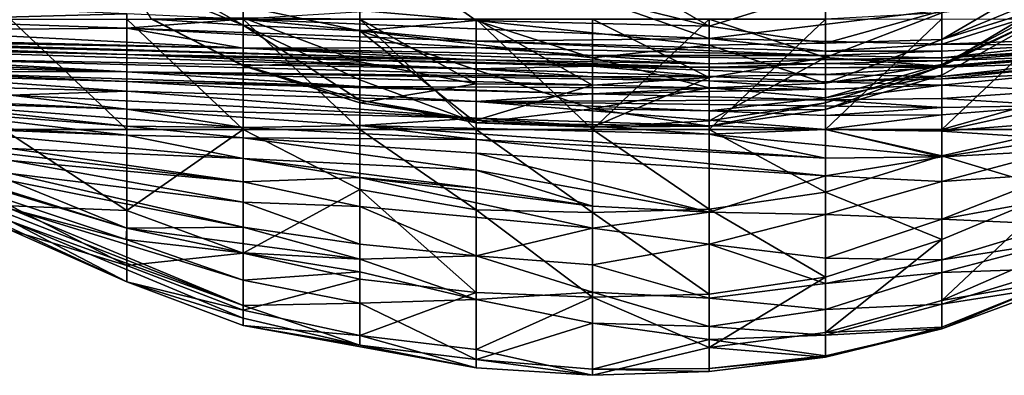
# Model space of a CAD drawing. Extents: x -161 to 11, y -10 to 160.
# Tile 370 of 499: x 0.9359 to 0.973, y -0.3575 to -0.3441. Entities that reach past the tile are written whole.
import ezdxf

# ---------------------------------------------------------------- set-up
doc = ezdxf.new("R2010")
doc.units = 0
doc.header["$MEASUREMENT"] = 0
doc.layers.get('0').update_dxf_attribs({"linetype": 'CONTINUOUS'})

msp = doc.modelspace()

# ---------------------------------------------------------------- linework, layer by layer
for points in [[(0.948733, -0.341067, 0.052735), (0.957512, -0.341816, 0.052735), (0.961902, -0.344362, 0.041464)], [(0.961902, -0.344362, 0.041464), (0.953122, -0.344145, 0.037707), (0.948733, -0.341067, 0.052735)], [(0.948733, -0.343775, 0.037707), (0.948733, -0.341067, 0.052735), (0.953122, -0.344145, 0.037707)], [(0.966291, -0.343004, 0.048978), (0.961902, -0.344362, 0.041464), (0.957512, -0.341816, 0.052735)], [(0.944343, -0.343614, 0.03395), (0.944343, -0.344328, 0.030193), (0.939953, -0.341853, 0.030193)], [(0.939953, -0.341853, 0.030193), (0.944343, -0.344328, 0.030193), (0.939953, -0.342555, 0.026436)], [(0.939953, -0.342555, 0.026436), (0.944343, -0.344328, 0.030193), (0.940886, -0.344102, 0.022678)], [(0.975071, -0.342287, 0.037707), (0.975071, -0.343053, 0.030193), (0.970681, -0.344869, 0.03395)], [(0.970681, -0.343787, 0.041464), (0.975071, -0.342287, 0.037707), (0.970681, -0.344869, 0.03395)], [(0.961902, -0.344826, 0.266891), (0.957512, -0.343283, 0.270649), (0.944286, -0.344102, 0.266891)], [(0.957512, -0.343283, 0.270649), (0.961902, -0.344826, 0.266891), (0.970681, -0.343763, 0.270649)], [(0.966291, -0.343004, 0.048978), (0.966291, -0.345009, 0.037707), (0.961902, -0.344362, 0.041464)], [(0.966291, -0.345009, 0.037707), (0.966291, -0.343004, 0.048978), (0.970681, -0.343787, 0.041464)], [(0.975071, -0.343493, 0.026436), (0.970681, -0.344869, 0.03395), (0.975071, -0.343053, 0.030193)], [(0.975071, -0.343241, 0.018921), (0.970681, -0.345872, 0.018921), (0.975071, -0.343754, 0.022678)], [(0.970681, -0.343861, 0.015164), (0.970681, -0.345872, 0.018921), (0.975071, -0.343241, 0.018921)], [(0.926784, -0.343339, 0.266891), (0.931174, -0.344138, 0.263134), (0.939953, -0.343897, 0.266891)], [(0.948733, -0.343775, 0.037707), (0.948733, -0.344544, 0.03395), (0.944343, -0.343614, 0.03395)], [(0.948733, -0.344544, 0.03395), (0.944343, -0.344328, 0.030193), (0.944343, -0.343614, 0.03395)], [(0.975071, -0.343493, 0.026436), (0.970681, -0.345809, 0.026436), (0.970681, -0.344869, 0.03395)], [(0.975071, -0.343754, 0.022678), (0.970681, -0.345809, 0.026436), (0.975071, -0.343493, 0.026436)], [(0.970681, -0.343763, 0.270649), (0.970681, -0.345042, 0.266891), (0.975071, -0.343665, 0.270649)], [(0.970681, -0.345042, 0.266891), (0.975071, -0.344881, 0.266891), (0.975071, -0.343665, 0.270649)], [(0.939953, -0.344443, 0.263134), (0.939953, -0.343897, 0.266891), (0.931174, -0.344138, 0.263134)], [(0.939953, -0.343897, 0.266891), (0.939953, -0.344443, 0.263134), (0.944286, -0.344102, 0.266891)], [(0.940927, -0.344102, 0.018921), (0.944343, -0.345864, 0.018921), (0.944343, -0.344053, 0.015164)], [(0.948733, -0.345707, 0.015164), (0.944343, -0.344053, 0.015164), (0.944343, -0.345864, 0.018921)], [(0.944343, -0.344053, 0.015164), (0.948733, -0.345707, 0.015164), (0.948733, -0.344102, 0.013335)], [(0.953122, -0.344145, 0.037707), (0.948733, -0.344544, 0.03395), (0.948733, -0.343775, 0.037707)], [(0.961902, -0.344826, 0.266891), (0.970681, -0.345042, 0.266891), (0.970681, -0.343763, 0.270649)], [(0.970681, -0.343787, 0.041464), (0.970681, -0.344869, 0.03395), (0.966291, -0.345009, 0.037707)], [(0.966291, -0.34555, 0.015164), (0.970681, -0.345872, 0.018921), (0.970681, -0.343861, 0.015164)], [(0.970681, -0.343861, 0.015164), (0.966291, -0.344102, 0.013509), (0.966291, -0.34555, 0.015164)], [(0.970681, -0.345809, 0.026436), (0.975071, -0.343754, 0.022678), (0.970681, -0.346208, 0.022678)], [(0.970681, -0.346208, 0.022678), (0.975071, -0.343754, 0.022678), (0.970681, -0.345872, 0.018921)], [(0.939953, -0.344443, 0.263134), (0.931174, -0.344138, 0.263134), (0.931174, -0.344511, 0.259377)], [(0.939953, -0.348252, 0.008327), (0.935308, -0.348252, 0.011407), (0.935564, -0.344102, 0.007859)], [(0.939953, -0.344102, 0.005438), (0.939953, -0.348252, 0.008327), (0.935564, -0.344102, 0.007859)], [(0.944343, -0.344102, 0.003967), (0.944343, -0.348252, 0.006739), (0.939953, -0.344102, 0.005438)], [(0.939953, -0.348252, 0.008327), (0.939953, -0.344102, 0.005438), (0.944343, -0.348252, 0.006739)], [(0.944286, -0.344102, 0.266891), (0.939953, -0.344443, 0.263134), (0.953122, -0.344932, 0.263134)], [(0.944343, -0.344328, 0.030193), (0.944343, -0.345832, 0.022678), (0.940886, -0.344102, 0.022678)], [(0.944343, -0.345832, 0.022678), (0.944343, -0.345864, 0.018921), (0.940886, -0.344102, 0.022678)], [(0.940886, -0.344102, 0.022678), (0.944343, -0.345864, 0.018921), (0.940927, -0.344102, 0.018921)], [(0.944286, -0.344102, 0.266891), (0.953122, -0.344932, 0.263134), (0.961902, -0.344826, 0.266891)], [(0.944343, -0.348252, 0.006739), (0.944343, -0.344102, 0.003967), (0.948733, -0.348252, 0.005816)], [(0.948733, -0.344102, 0.003254), (0.948733, -0.348252, 0.005816), (0.944343, -0.344102, 0.003967)], [(0.948733, -0.344544, 0.03395), (0.948733, -0.346386, 0.026436), (0.944343, -0.344328, 0.030193)], [(0.948733, -0.34715, 0.022678), (0.944343, -0.344328, 0.030193), (0.948733, -0.346386, 0.026436)], [(0.944343, -0.344328, 0.030193), (0.948733, -0.34715, 0.022678), (0.944343, -0.345832, 0.022678)], [(0.953122, -0.346535, 0.015164), (0.953122, -0.344102, 0.0128), (0.948733, -0.344102, 0.013335)], [(0.948733, -0.344102, 0.013335), (0.948733, -0.345707, 0.015164), (0.953122, -0.346535, 0.015164)], [(0.953122, -0.344102, 0.002822), (0.953122, -0.348252, 0.005215), (0.948733, -0.344102, 0.003254)], [(0.948733, -0.348252, 0.005816), (0.948733, -0.344102, 0.003254), (0.953122, -0.348252, 0.005215)], [(0.957512, -0.345557, 0.03395), (0.948733, -0.344544, 0.03395), (0.953122, -0.344145, 0.037707)], [(0.957512, -0.346586, 0.015164), (0.957512, -0.344102, 0.012353), (0.953122, -0.344102, 0.0128)], [(0.957512, -0.346586, 0.015164), (0.953122, -0.344102, 0.0128), (0.953122, -0.346535, 0.015164)], [(0.957512, -0.344102, 0.002675), (0.957512, -0.348252, 0.00499), (0.953122, -0.344102, 0.002822)], [(0.953122, -0.348252, 0.005215), (0.953122, -0.344102, 0.002822), (0.957512, -0.348252, 0.00499)], [(0.953122, -0.344145, 0.037707), (0.961902, -0.344362, 0.041464), (0.961902, -0.345081, 0.037707)], [(0.961902, -0.345081, 0.037707), (0.957512, -0.345557, 0.03395), (0.953122, -0.344145, 0.037707)], [(0.961902, -0.348252, 0.005075), (0.957512, -0.348252, 0.00499), (0.961902, -0.344102, 0.002756)], [(0.961902, -0.344102, 0.002756), (0.957512, -0.348252, 0.00499), (0.957512, -0.344102, 0.002675)], [(0.957512, -0.344102, 0.012353), (0.961902, -0.346304, 0.015164), (0.961902, -0.344102, 0.012857)], [(0.957512, -0.344102, 0.012353), (0.957512, -0.346586, 0.015164), (0.961902, -0.346304, 0.015164)], [(0.966291, -0.34555, 0.015164), (0.966291, -0.344102, 0.013509), (0.961902, -0.344102, 0.012857)], [(0.961902, -0.344102, 0.012857), (0.961902, -0.346304, 0.015164), (0.966291, -0.34555, 0.015164)], [(0.966291, -0.344102, 0.003133), (0.961902, -0.348252, 0.005075), (0.961902, -0.344102, 0.002756)], [(0.966291, -0.348252, 0.005624), (0.961902, -0.348252, 0.005075), (0.966291, -0.344102, 0.003133)], [(0.961902, -0.345081, 0.037707), (0.961902, -0.344362, 0.041464), (0.966291, -0.345009, 0.037707)], [(0.970681, -0.344088, 0.003893), (0.970681, -0.348252, 0.006754), (0.966291, -0.348252, 0.005624)], [(0.970681, -0.344088, 0.003893), (0.966291, -0.348252, 0.005624), (0.966291, -0.344102, 0.003133)], [(0.975071, -0.344102, 0.005381), (0.970681, -0.348252, 0.006754), (0.970681, -0.344088, 0.003893)], [(0.970681, -0.348252, 0.006754), (0.975071, -0.344102, 0.005381), (0.975071, -0.347014, 0.00765)], [(0.931174, -0.344511, 0.259377), (0.926784, -0.344766, 0.251863), (0.944343, -0.345188, 0.251863)], [(0.926784, -0.344766, 0.251863), (0.926784, -0.344863, 0.244349), (0.944343, -0.345188, 0.251863)], [(0.931174, -0.344511, 0.259377), (0.944343, -0.345188, 0.251863), (0.939953, -0.344443, 0.263134)], [(0.953122, -0.345173, 0.259377), (0.939953, -0.344443, 0.263134), (0.944343, -0.345188, 0.251863)], [(0.953122, -0.345173, 0.259377), (0.953122, -0.344932, 0.263134), (0.939953, -0.344443, 0.263134)], [(0.948733, -0.346386, 0.026436), (0.948733, -0.344544, 0.03395), (0.953122, -0.348002, 0.022678)], [(0.957512, -0.345557, 0.03395), (0.957512, -0.34748, 0.026436), (0.948733, -0.344544, 0.03395)], [(0.953122, -0.348002, 0.022678), (0.948733, -0.344544, 0.03395), (0.957512, -0.34748, 0.026436)], [(0.926784, -0.344883, 0.236834), (0.922395, -0.344846, 0.225563), (0.939953, -0.345284, 0.22932)], [(0.939953, -0.345284, 0.22932), (0.922395, -0.344846, 0.225563), (0.939953, -0.34543, 0.210535)], [(0.922395, -0.344846, 0.225563), (0.931174, -0.345152, 0.210535), (0.939953, -0.34543, 0.210535)], [(0.926784, -0.344863, 0.244349), (0.926784, -0.344883, 0.236834), (0.939953, -0.345284, 0.22932)], [(0.939953, -0.345284, 0.22932), (0.953122, -0.345627, 0.233077), (0.926784, -0.344863, 0.244349)], [(0.944343, -0.345188, 0.251863), (0.926784, -0.344863, 0.244349), (0.953122, -0.345627, 0.233077)], [(0.926784, -0.345143, 0.20302), (0.939953, -0.34543, 0.210535), (0.931174, -0.345152, 0.210535)], [(0.926784, -0.345143, 0.20302), (0.931174, -0.345588, 0.184235), (0.953122, -0.345977, 0.199263)], [(0.939953, -0.34543, 0.210535), (0.926784, -0.345143, 0.20302), (0.953122, -0.345977, 0.199263)], [(0.961902, -0.344826, 0.266891), (0.953122, -0.344932, 0.263134), (0.966291, -0.345302, 0.263134)], [(0.966291, -0.345472, 0.259377), (0.966291, -0.345302, 0.263134), (0.953122, -0.344932, 0.263134)], [(0.953122, -0.344932, 0.263134), (0.953122, -0.345173, 0.259377), (0.966291, -0.345472, 0.259377)], [(0.957512, -0.345557, 0.03395), (0.961902, -0.345081, 0.037707), (0.961902, -0.346693, 0.030193)], [(0.970681, -0.345042, 0.266891), (0.961902, -0.344826, 0.266891), (0.966291, -0.345302, 0.263134)], [(0.961902, -0.345081, 0.037707), (0.966291, -0.345009, 0.037707), (0.966291, -0.346516, 0.030193)], [(0.961902, -0.346693, 0.030193), (0.961902, -0.345081, 0.037707), (0.966291, -0.346516, 0.030193)], [(0.970681, -0.344869, 0.03395), (0.970681, -0.345809, 0.026436), (0.966291, -0.346516, 0.030193)], [(0.966291, -0.345009, 0.037707), (0.970681, -0.344869, 0.03395), (0.966291, -0.346516, 0.030193)], [(0.966291, -0.345302, 0.263134), (0.970681, -0.345303, 0.263134), (0.970681, -0.345042, 0.266891)], [(0.970681, -0.345042, 0.266891), (0.975071, -0.34508, 0.263134), (0.975071, -0.344881, 0.266891)], [(0.970681, -0.345042, 0.266891), (0.970681, -0.345303, 0.263134), (0.975071, -0.34508, 0.263134)], [(0.975071, -0.34508, 0.263134), (0.970681, -0.345303, 0.263134), (0.970681, -0.345553, 0.244349)], [(0.975071, -0.34508, 0.263134), (0.970681, -0.345553, 0.244349), (0.975071, -0.345277, 0.240592)], [(0.931174, -0.345588, 0.184235), (0.918005, -0.345196, 0.187992), (0.939953, -0.346085, 0.165449)], [(0.918005, -0.345196, 0.187992), (0.922395, -0.345672, 0.165449), (0.939953, -0.346085, 0.165449)], [(0.939953, -0.34543, 0.210535), (0.953122, -0.345627, 0.233077), (0.939953, -0.345284, 0.22932)], [(0.953122, -0.345627, 0.233077), (0.939953, -0.34543, 0.210535), (0.961902, -0.345923, 0.221806)], [(0.939953, -0.34543, 0.210535), (0.953122, -0.345977, 0.199263), (0.957512, -0.345875, 0.210535)], [(0.961902, -0.345923, 0.221806), (0.939953, -0.34543, 0.210535), (0.957512, -0.345875, 0.210535)], [(0.944343, -0.345188, 0.251863), (0.957512, -0.345465, 0.251863), (0.953122, -0.345173, 0.259377)], [(0.944343, -0.345188, 0.251863), (0.953122, -0.345627, 0.233077), (0.961902, -0.345778, 0.233077)], [(0.961902, -0.345778, 0.233077), (0.957512, -0.345465, 0.251863), (0.944343, -0.345188, 0.251863)], [(0.966291, -0.345472, 0.259377), (0.953122, -0.345173, 0.259377), (0.957512, -0.345465, 0.251863)], [(0.957512, -0.345465, 0.251863), (0.966291, -0.34562, 0.248106), (0.966291, -0.345472, 0.259377)], [(0.957512, -0.345465, 0.251863), (0.961902, -0.345778, 0.233077), (0.966291, -0.34562, 0.248106)], [(0.966291, -0.345302, 0.263134), (0.966291, -0.345472, 0.259377), (0.970681, -0.345303, 0.263134)], [(0.970681, -0.345303, 0.263134), (0.966291, -0.345472, 0.259377), (0.970681, -0.345553, 0.244349)], [(0.966291, -0.345472, 0.259377), (0.966291, -0.34562, 0.248106), (0.970681, -0.345553, 0.244349)], [(0.975071, -0.345277, 0.240592), (0.970681, -0.345553, 0.244349), (0.975071, -0.345339, 0.233077)], [(0.970681, -0.345553, 0.244349), (0.970681, -0.345676, 0.233077), (0.975071, -0.345339, 0.233077)], [(0.975071, -0.345506, 0.214292), (0.975071, -0.345339, 0.233077), (0.970681, -0.345676, 0.233077)], [(0.975071, -0.345587, 0.206778), (0.975071, -0.345506, 0.214292), (0.970681, -0.345867, 0.218049)], [(0.970681, -0.345676, 0.233077), (0.970681, -0.345867, 0.218049), (0.975071, -0.345506, 0.214292)], [(0.931174, -0.346073, 0.154178), (0.939953, -0.346085, 0.165449), (0.922395, -0.345672, 0.165449)], [(0.953122, -0.345977, 0.199263), (0.931174, -0.345588, 0.184235), (0.957512, -0.346268, 0.184235)], [(0.939953, -0.346085, 0.165449), (0.957512, -0.346268, 0.184235), (0.931174, -0.345588, 0.184235)], [(0.948733, -0.347247, 0.018921), (0.948733, -0.345707, 0.015164), (0.944343, -0.345864, 0.018921)], [(0.948733, -0.347247, 0.018921), (0.944343, -0.345832, 0.022678), (0.948733, -0.34715, 0.022678)], [(0.944343, -0.345832, 0.022678), (0.948733, -0.347247, 0.018921), (0.944343, -0.345864, 0.018921)], [(0.948733, -0.345707, 0.015164), (0.948733, -0.347247, 0.018921), (0.953122, -0.346535, 0.015164)], [(0.961902, -0.345778, 0.233077), (0.953122, -0.345627, 0.233077), (0.961902, -0.345923, 0.221806)], [(0.957512, -0.345875, 0.210535), (0.953122, -0.345977, 0.199263), (0.961902, -0.346254, 0.191749)], [(0.957512, -0.34748, 0.026436), (0.957512, -0.345557, 0.03395), (0.961902, -0.346693, 0.030193)], [(0.961902, -0.345923, 0.221806), (0.957512, -0.345875, 0.210535), (0.966291, -0.34593, 0.221806)], [(0.966291, -0.34593, 0.221806), (0.957512, -0.345875, 0.210535), (0.966291, -0.346182, 0.199263)], [(0.961902, -0.346254, 0.191749), (0.966291, -0.346182, 0.199263), (0.957512, -0.345875, 0.210535)], [(0.966291, -0.347256, 0.018921), (0.966291, -0.34555, 0.015164), (0.961902, -0.347933, 0.018921)], [(0.961902, -0.346304, 0.015164), (0.961902, -0.347933, 0.018921), (0.966291, -0.34555, 0.015164)], [(0.966291, -0.345768, 0.233077), (0.966291, -0.34562, 0.248106), (0.961902, -0.345778, 0.233077)], [(0.966291, -0.34593, 0.221806), (0.966291, -0.345768, 0.233077), (0.961902, -0.345923, 0.221806)], [(0.961902, -0.345778, 0.233077), (0.961902, -0.345923, 0.221806), (0.966291, -0.345768, 0.233077)], [(0.970681, -0.345872, 0.018921), (0.966291, -0.34555, 0.015164), (0.966291, -0.347256, 0.018921)], [(0.970681, -0.345553, 0.244349), (0.966291, -0.34562, 0.248106), (0.970681, -0.345676, 0.233077)], [(0.966291, -0.34562, 0.248106), (0.966291, -0.345768, 0.233077), (0.970681, -0.345676, 0.233077)], [(0.970681, -0.345867, 0.218049), (0.970681, -0.345676, 0.233077), (0.966291, -0.345768, 0.233077)], [(0.966291, -0.345768, 0.233077), (0.966291, -0.34593, 0.221806), (0.970681, -0.345867, 0.218049)], [(0.966291, -0.346516, 0.030193), (0.970681, -0.345809, 0.026436), (0.966291, -0.347063, 0.026436)], [(0.970681, -0.346208, 0.022678), (0.966291, -0.347063, 0.026436), (0.970681, -0.345809, 0.026436)], [(0.970681, -0.345909, 0.206778), (0.970681, -0.345867, 0.218049), (0.966291, -0.34593, 0.221806)], [(0.970681, -0.346208, 0.022678), (0.970681, -0.345872, 0.018921), (0.966291, -0.347502, 0.022678)], [(0.970681, -0.345872, 0.018921), (0.966291, -0.347256, 0.018921), (0.966291, -0.347502, 0.022678)], [(0.970681, -0.345909, 0.206778), (0.966291, -0.34593, 0.221806), (0.966291, -0.346182, 0.199263)], [(0.970681, -0.345909, 0.206778), (0.966291, -0.346182, 0.199263), (0.970681, -0.346255, 0.187992)], [(0.970681, -0.345867, 0.218049), (0.970681, -0.345909, 0.206778), (0.975071, -0.345587, 0.206778)], [(0.975071, -0.345587, 0.206778), (0.970681, -0.345909, 0.206778), (0.975071, -0.345772, 0.199263)], [(0.975071, -0.345772, 0.199263), (0.970681, -0.345909, 0.206778), (0.970681, -0.346255, 0.187992)], [(0.975071, -0.345772, 0.199263), (0.970681, -0.346255, 0.187992), (0.975071, -0.345908, 0.187992)], [(0.975071, -0.345908, 0.187992), (0.970681, -0.346255, 0.187992), (0.970681, -0.346347, 0.180478)], [(0.975071, -0.345908, 0.187992), (0.970681, -0.346347, 0.180478), (0.975071, -0.346145, 0.172963)], [(0.931174, -0.346203, 0.146664), (0.926784, -0.346464, 0.127878), (0.939953, -0.346814, 0.131635)], [(0.931174, -0.346073, 0.154178), (0.939953, -0.346444, 0.146664), (0.948733, -0.346641, 0.150421)], [(0.931174, -0.346073, 0.154178), (0.931174, -0.346203, 0.146664), (0.939953, -0.346444, 0.146664)], [(0.939953, -0.346085, 0.165449), (0.931174, -0.346073, 0.154178), (0.948733, -0.346641, 0.150421)], [(0.939953, -0.346444, 0.146664), (0.931174, -0.346203, 0.146664), (0.939953, -0.346814, 0.131635)], [(0.948733, -0.346641, 0.150421), (0.961902, -0.346702, 0.161692), (0.939953, -0.346085, 0.165449)], [(0.957512, -0.346268, 0.184235), (0.939953, -0.346085, 0.165449), (0.961902, -0.346427, 0.176721)], [(0.961902, -0.346427, 0.176721), (0.939953, -0.346085, 0.165449), (0.961902, -0.346702, 0.161692)], [(0.961902, -0.346254, 0.191749), (0.953122, -0.345977, 0.199263), (0.957512, -0.346268, 0.184235)], [(0.961902, -0.346427, 0.176721), (0.961902, -0.346254, 0.191749), (0.957512, -0.346268, 0.184235)], [(0.961902, -0.346254, 0.191749), (0.966291, -0.34646, 0.176721), (0.966291, -0.346182, 0.199263)], [(0.961902, -0.346427, 0.176721), (0.966291, -0.34646, 0.176721), (0.961902, -0.346254, 0.191749)], [(0.970681, -0.346255, 0.187992), (0.966291, -0.346182, 0.199263), (0.966291, -0.34646, 0.176721)], [(0.966291, -0.347063, 0.026436), (0.970681, -0.346208, 0.022678), (0.966291, -0.347502, 0.022678)], [(0.970681, -0.346255, 0.187992), (0.966291, -0.34646, 0.176721), (0.970681, -0.346347, 0.180478)], [(0.975071, -0.346145, 0.172963), (0.970681, -0.346347, 0.180478), (0.970681, -0.346582, 0.165449)], [(0.975071, -0.346145, 0.172963), (0.970681, -0.346582, 0.165449), (0.975071, -0.346787, 0.142906)], [(0.926784, -0.346464, 0.127878), (0.935564, -0.346969, 0.120364), (0.939953, -0.346814, 0.131635)], [(0.939953, -0.346444, 0.146664), (0.939953, -0.346814, 0.131635), (0.953122, -0.347207, 0.131635)], [(0.948733, -0.346641, 0.150421), (0.939953, -0.346444, 0.146664), (0.957512, -0.346916, 0.146664)], [(0.953122, -0.347207, 0.131635), (0.957512, -0.346916, 0.146664), (0.939953, -0.346444, 0.146664)], [(0.948733, -0.34715, 0.022678), (0.948733, -0.346386, 0.026436), (0.953122, -0.348002, 0.022678)], [(0.953122, -0.347909, 0.018921), (0.953122, -0.346535, 0.015164), (0.948733, -0.347247, 0.018921)], [(0.961902, -0.346702, 0.161692), (0.948733, -0.346641, 0.150421), (0.957512, -0.346916, 0.146664)], [(0.953122, -0.346535, 0.015164), (0.953122, -0.347909, 0.018921), (0.957512, -0.346586, 0.015164)], [(0.953122, -0.347909, 0.018921), (0.957512, -0.348173, 0.018921), (0.957512, -0.346586, 0.015164)], [(0.961902, -0.347933, 0.018921), (0.961902, -0.346304, 0.015164), (0.957512, -0.348173, 0.018921)], [(0.961902, -0.346304, 0.015164), (0.957512, -0.346586, 0.015164), (0.957512, -0.348173, 0.018921)], [(0.961902, -0.346427, 0.176721), (0.966291, -0.346741, 0.161692), (0.966291, -0.34646, 0.176721)], [(0.961902, -0.346702, 0.161692), (0.966291, -0.346741, 0.161692), (0.961902, -0.346427, 0.176721)], [(0.966291, -0.346516, 0.030193), (0.966291, -0.347063, 0.026436), (0.961902, -0.346693, 0.030193)], [(0.966291, -0.34646, 0.176721), (0.970681, -0.346582, 0.165449), (0.970681, -0.346347, 0.180478)], [(0.966291, -0.34646, 0.176721), (0.966291, -0.346741, 0.161692), (0.970681, -0.346582, 0.165449)], [(0.966291, -0.346741, 0.161692), (0.966291, -0.347139, 0.142906), (0.970681, -0.346582, 0.165449)], [(0.966291, -0.347139, 0.142906), (0.970681, -0.347094, 0.142906), (0.970681, -0.346582, 0.165449)], [(0.970681, -0.346582, 0.165449), (0.970681, -0.347094, 0.142906), (0.975071, -0.346787, 0.142906)], [(0.935564, -0.346969, 0.120364), (0.922395, -0.346672, 0.112849), (0.939953, -0.347489, 0.109092)], [(0.922395, -0.346672, 0.112849), (0.931174, -0.347204, 0.105335), (0.939953, -0.347489, 0.109092)], [(0.939953, -0.346814, 0.131635), (0.935564, -0.346969, 0.120364), (0.953122, -0.34783, 0.112849)], [(0.935564, -0.346969, 0.120364), (0.939953, -0.347489, 0.109092), (0.953122, -0.34783, 0.112849)], [(0.953122, -0.34783, 0.112849), (0.953122, -0.347207, 0.131635), (0.939953, -0.346814, 0.131635)], [(0.957512, -0.346916, 0.146664), (0.953122, -0.347207, 0.131635), (0.966291, -0.347139, 0.142906)], [(0.961902, -0.346693, 0.030193), (0.961902, -0.347556, 0.026436), (0.957512, -0.34748, 0.026436)], [(0.961902, -0.346702, 0.161692), (0.957512, -0.346916, 0.146664), (0.966291, -0.346741, 0.161692)], [(0.966291, -0.347139, 0.142906), (0.966291, -0.346741, 0.161692), (0.957512, -0.346916, 0.146664)], [(0.961902, -0.347556, 0.026436), (0.961902, -0.346693, 0.030193), (0.966291, -0.347063, 0.026436)], [(0.975071, -0.346787, 0.142906), (0.970681, -0.347094, 0.142906), (0.975071, -0.347358, 0.124121)], [(0.975071, -0.347014, 0.00765), (0.975071, -0.348252, 0.008835), (0.970681, -0.348252, 0.006754)], [(0.931174, -0.347204, 0.105335), (0.931174, -0.347451, 0.094064), (0.939953, -0.348128, 0.090307)], [(0.939953, -0.347489, 0.109092), (0.931174, -0.347204, 0.105335), (0.944343, -0.348185, 0.094064)], [(0.939953, -0.348128, 0.090307), (0.944343, -0.348185, 0.094064), (0.931174, -0.347204, 0.105335)], [(0.953122, -0.347909, 0.018921), (0.948733, -0.34715, 0.022678), (0.953122, -0.348002, 0.022678)], [(0.948733, -0.34715, 0.022678), (0.953122, -0.347909, 0.018921), (0.948733, -0.347247, 0.018921)], [(0.953122, -0.347207, 0.131635), (0.970681, -0.34743, 0.131635), (0.966291, -0.347139, 0.142906)], [(0.953122, -0.34783, 0.112849), (0.966291, -0.348252, 0.111475), (0.953122, -0.347207, 0.131635)], [(0.966291, -0.347733, 0.124121), (0.970681, -0.34743, 0.131635), (0.953122, -0.347207, 0.131635)], [(0.966291, -0.348252, 0.111475), (0.966291, -0.347733, 0.124121), (0.953122, -0.347207, 0.131635)], [(0.966291, -0.347063, 0.026436), (0.966291, -0.347502, 0.022678), (0.961902, -0.347556, 0.026436)], [(0.966291, -0.347256, 0.018921), (0.961902, -0.348138, 0.022678), (0.966291, -0.347502, 0.022678)], [(0.961902, -0.348138, 0.022678), (0.966291, -0.347256, 0.018921), (0.961902, -0.347933, 0.018921)], [(0.970681, -0.34743, 0.131635), (0.970681, -0.347094, 0.142906), (0.966291, -0.347139, 0.142906)], [(0.970681, -0.34743, 0.131635), (0.975071, -0.347358, 0.124121), (0.970681, -0.347094, 0.142906)], [(0.970681, -0.34743, 0.131635), (0.970681, -0.347707, 0.124121), (0.975071, -0.347358, 0.124121)], [(0.975071, -0.347358, 0.124121), (0.970681, -0.347707, 0.124121), (0.970681, -0.348314, 0.109092)], [(0.975071, -0.347358, 0.124121), (0.970681, -0.348314, 0.109092), (0.975071, -0.347987, 0.109092)], [(0.931174, -0.347451, 0.094064), (0.931174, -0.348009, 0.079035), (0.939953, -0.34847, 0.082792)], [(0.939953, -0.348128, 0.090307), (0.931174, -0.347451, 0.094064), (0.939953, -0.34847, 0.082792)], [(0.939953, -0.347489, 0.109092), (0.948733, -0.348106, 0.101578), (0.953122, -0.34783, 0.112849)], [(0.948733, -0.348106, 0.101578), (0.939953, -0.347489, 0.109092), (0.944343, -0.348185, 0.094064)], [(0.953122, -0.348002, 0.022678), (0.957512, -0.34748, 0.026436), (0.961902, -0.348138, 0.022678)], [(0.957512, -0.34748, 0.026436), (0.961902, -0.347556, 0.026436), (0.961902, -0.348138, 0.022678)], [(0.961902, -0.348138, 0.022678), (0.961902, -0.347556, 0.026436), (0.966291, -0.347502, 0.022678)], [(0.966291, -0.347733, 0.124121), (0.970681, -0.347707, 0.124121), (0.970681, -0.34743, 0.131635)], [(0.966291, -0.347733, 0.124121), (0.966291, -0.348252, 0.111475), (0.970681, -0.347707, 0.124121)], [(0.966291, -0.348252, 0.111475), (0.970681, -0.348314, 0.109092), (0.970681, -0.347707, 0.124121)], [(0.931174, -0.349225, 0.048978), (0.926784, -0.348015, 0.045221), (0.939953, -0.35198, 0.041464)], [(0.939953, -0.35198, 0.041464), (0.926784, -0.348015, 0.045221), (0.939929, -0.352402, 0.037707)], [(0.926784, -0.348015, 0.045221), (0.935564, -0.351241, 0.03395), (0.939929, -0.352402, 0.037707)], [(0.931174, -0.348136, 0.075278), (0.939953, -0.34847, 0.082792), (0.931174, -0.348009, 0.079035)], [(0.931174, -0.348136, 0.075278), (0.935564, -0.348967, 0.067764), (0.944343, -0.349356, 0.075278)], [(0.939953, -0.34847, 0.082792), (0.931174, -0.348136, 0.075278), (0.944343, -0.349356, 0.075278)], [(0.944343, -0.348185, 0.094064), (0.939953, -0.348128, 0.090307), (0.944343, -0.348568, 0.08655)], [(0.939953, -0.348128, 0.090307), (0.939953, -0.34847, 0.082792), (0.944343, -0.348568, 0.08655)], [(0.948733, -0.348106, 0.101578), (0.944343, -0.348185, 0.094064), (0.953122, -0.34864, 0.094064)], [(0.953122, -0.34783, 0.112849), (0.948733, -0.348106, 0.101578), (0.961902, -0.348428, 0.105335)], [(0.966291, -0.349335, 0.090307), (0.961902, -0.348428, 0.105335), (0.948733, -0.348106, 0.101578)], [(0.948733, -0.348106, 0.101578), (0.953122, -0.34864, 0.094064), (0.966291, -0.349335, 0.090307)], [(0.953122, -0.34783, 0.112849), (0.961902, -0.348428, 0.105335), (0.966291, -0.348252, 0.111475)], [(0.953122, -0.348002, 0.022678), (0.957512, -0.348173, 0.018921), (0.953122, -0.347909, 0.018921)], [(0.957512, -0.348173, 0.018921), (0.953122, -0.348002, 0.022678), (0.961902, -0.348138, 0.022678)], [(0.961902, -0.347933, 0.018921), (0.957512, -0.348173, 0.018921), (0.961902, -0.348138, 0.022678)], [(0.975071, -0.347987, 0.109092), (0.970681, -0.348314, 0.109092), (0.975071, -0.348614, 0.094064)], [(0.935564, -0.351135, 0.015164), (0.935308, -0.348252, 0.011407), (0.939953, -0.351308, 0.011407)], [(0.935308, -0.348252, 0.011407), (0.939953, -0.348252, 0.008327), (0.939953, -0.351308, 0.011407)], [(0.939953, -0.348252, 0.008327), (0.944343, -0.348252, 0.006739), (0.939953, -0.351308, 0.011407)], [(0.939953, -0.351308, 0.011407), (0.944343, -0.348252, 0.006739), (0.944343, -0.352918, 0.011407)], [(0.944343, -0.348568, 0.08655), (0.939953, -0.34847, 0.082792), (0.944343, -0.349356, 0.075278)], [(0.944343, -0.348568, 0.08655), (0.953122, -0.34864, 0.094064), (0.944343, -0.348185, 0.094064)], [(0.948733, -0.35052, 0.00765), (0.944343, -0.352918, 0.011407), (0.944343, -0.348252, 0.006739)], [(0.948733, -0.348252, 0.005816), (0.948733, -0.35052, 0.00765), (0.944343, -0.348252, 0.006739)], [(0.953122, -0.348252, 0.005215), (0.953122, -0.351283, 0.00765), (0.948733, -0.348252, 0.005816)], [(0.948733, -0.35052, 0.00765), (0.948733, -0.348252, 0.005816), (0.953122, -0.351283, 0.00765)], [(0.957512, -0.348252, 0.00499), (0.957512, -0.351379, 0.00765), (0.953122, -0.348252, 0.005215)], [(0.957512, -0.351379, 0.00765), (0.953122, -0.351283, 0.00765), (0.953122, -0.348252, 0.005215)], [(0.961902, -0.348252, 0.005075), (0.961902, -0.351253, 0.00765), (0.957512, -0.348252, 0.00499)], [(0.957512, -0.351379, 0.00765), (0.957512, -0.348252, 0.00499), (0.961902, -0.351253, 0.00765)], [(0.966291, -0.348252, 0.005624), (0.966291, -0.350621, 0.00765), (0.961902, -0.348252, 0.005075)], [(0.966291, -0.350621, 0.00765), (0.961902, -0.351253, 0.00765), (0.961902, -0.348252, 0.005075)], [(0.961902, -0.348428, 0.105335), (0.970681, -0.349285, 0.090307), (0.966291, -0.348252, 0.111475)], [(0.966291, -0.349335, 0.090307), (0.970681, -0.349285, 0.090307), (0.961902, -0.348428, 0.105335)], [(0.970681, -0.349285, 0.090307), (0.970681, -0.348314, 0.109092), (0.966291, -0.348252, 0.111475)], [(0.970681, -0.348252, 0.006754), (0.970681, -0.349255, 0.00765), (0.966291, -0.348252, 0.005624)], [(0.966291, -0.350621, 0.00765), (0.966291, -0.348252, 0.005624), (0.970681, -0.349255, 0.00765)], [(0.970681, -0.349255, 0.00765), (0.975071, -0.348252, 0.008835), (0.975071, -0.350564, 0.011407)], [(0.975071, -0.348252, 0.008835), (0.970681, -0.349255, 0.00765), (0.970681, -0.348252, 0.006754)], [(0.970681, -0.349285, 0.090307), (0.975071, -0.348614, 0.094064), (0.970681, -0.348314, 0.109092)], [(0.935564, -0.348967, 0.067764), (0.931174, -0.348665, 0.064007), (0.944343, -0.350226, 0.064007)], [(0.931174, -0.348665, 0.064007), (0.935564, -0.34942, 0.06025), (0.944343, -0.350226, 0.064007)], [(0.953122, -0.349787, 0.079035), (0.953122, -0.349145, 0.08655), (0.944343, -0.348568, 0.08655)], [(0.953122, -0.349145, 0.08655), (0.953122, -0.34864, 0.094064), (0.944343, -0.348568, 0.08655)], [(0.944343, -0.348568, 0.08655), (0.944343, -0.349356, 0.075278), (0.953122, -0.349787, 0.079035)], [(0.966291, -0.349999, 0.082792), (0.966291, -0.349335, 0.090307), (0.953122, -0.34864, 0.094064)], [(0.953122, -0.34864, 0.094064), (0.953122, -0.349145, 0.08655), (0.966291, -0.349999, 0.082792)], [(0.975071, -0.348614, 0.094064), (0.970681, -0.349285, 0.090307), (0.975071, -0.349046, 0.08655)], [(0.935564, -0.350193, 0.048978), (0.931174, -0.349225, 0.048978), (0.939953, -0.35198, 0.041464)], [(0.944343, -0.349356, 0.075278), (0.935564, -0.348967, 0.067764), (0.944343, -0.350226, 0.064007)], [(0.953122, -0.349145, 0.08655), (0.961902, -0.351367, 0.067764), (0.966291, -0.349999, 0.082792)], [(0.953122, -0.349787, 0.079035), (0.961902, -0.351367, 0.067764), (0.953122, -0.349145, 0.08655)], [(0.975071, -0.349046, 0.08655), (0.970681, -0.349285, 0.090307), (0.970681, -0.350215, 0.079035)], [(0.975071, -0.349046, 0.08655), (0.970681, -0.350215, 0.079035), (0.975071, -0.349916, 0.075278)], [(0.944343, -0.350226, 0.064007), (0.935564, -0.34942, 0.06025), (0.944343, -0.350996, 0.056493)], [(0.935564, -0.34942, 0.06025), (0.935564, -0.349919, 0.052735), (0.944343, -0.350996, 0.056493)], [(0.953122, -0.350464, 0.071521), (0.953122, -0.349787, 0.079035), (0.944343, -0.349356, 0.075278)], [(0.944343, -0.349356, 0.075278), (0.948733, -0.350066, 0.071521), (0.953122, -0.350464, 0.071521)], [(0.944343, -0.350226, 0.064007), (0.948733, -0.350066, 0.071521), (0.944343, -0.349356, 0.075278)], [(0.966291, -0.350621, 0.00765), (0.970681, -0.349255, 0.00765), (0.970681, -0.352402, 0.011279)], [(0.966291, -0.349335, 0.090307), (0.966291, -0.349999, 0.082792), (0.970681, -0.349285, 0.090307)], [(0.966291, -0.349999, 0.082792), (0.970681, -0.350215, 0.079035), (0.970681, -0.349285, 0.090307)], [(0.975071, -0.350564, 0.011407), (0.970681, -0.352402, 0.011279), (0.970681, -0.349255, 0.00765)], [(0.944343, -0.350996, 0.056493), (0.935564, -0.349919, 0.052735), (0.944343, -0.351938, 0.048978)], [(0.935564, -0.349919, 0.052735), (0.935564, -0.350193, 0.048978), (0.944343, -0.351938, 0.048978)], [(0.953122, -0.350464, 0.071521), (0.957512, -0.351149, 0.067764), (0.953122, -0.349787, 0.079035)], [(0.957512, -0.351149, 0.067764), (0.961902, -0.351367, 0.067764), (0.953122, -0.349787, 0.079035)], [(0.975071, -0.349916, 0.075278), (0.970681, -0.350215, 0.079035), (0.970681, -0.35163, 0.064007)], [(0.975071, -0.349916, 0.075278), (0.970681, -0.35163, 0.064007), (0.975071, -0.350833, 0.064007)], [(0.944343, -0.351938, 0.048978), (0.935564, -0.350193, 0.048978), (0.939953, -0.35198, 0.041464)], [(0.948733, -0.350066, 0.071521), (0.944343, -0.350226, 0.064007), (0.948733, -0.351158, 0.06025)], [(0.944343, -0.350996, 0.056493), (0.948733, -0.351158, 0.06025), (0.944343, -0.350226, 0.064007)], [(0.953122, -0.350464, 0.071521), (0.948733, -0.350066, 0.071521), (0.957512, -0.351149, 0.067764)], [(0.957512, -0.351981, 0.06025), (0.957512, -0.351149, 0.067764), (0.948733, -0.350066, 0.071521)], [(0.948733, -0.351158, 0.06025), (0.957512, -0.351981, 0.06025), (0.948733, -0.350066, 0.071521)], [(0.961902, -0.351367, 0.067764), (0.966291, -0.351463, 0.067764), (0.966291, -0.349999, 0.082792)], [(0.966291, -0.349999, 0.082792), (0.966291, -0.351463, 0.067764), (0.970681, -0.350215, 0.079035)], [(0.970681, -0.35163, 0.064007), (0.970681, -0.350215, 0.079035), (0.966291, -0.351463, 0.067764)], [(0.944343, -0.352918, 0.011407), (0.948733, -0.35052, 0.00765), (0.948733, -0.353898, 0.011407)], [(0.948733, -0.35052, 0.00765), (0.953122, -0.351283, 0.00765), (0.953122, -0.3544, 0.011407)], [(0.948733, -0.35052, 0.00765), (0.953122, -0.3544, 0.011407), (0.948733, -0.353898, 0.011407)], [(0.961902, -0.351253, 0.00765), (0.966291, -0.350621, 0.00765), (0.966291, -0.353826, 0.011407)], [(0.966291, -0.353826, 0.011407), (0.966291, -0.350621, 0.00765), (0.970681, -0.352402, 0.011279)], [(0.975071, -0.350564, 0.011407), (0.970681, -0.3547, 0.015164), (0.970681, -0.352402, 0.011279)], [(0.970681, -0.3547, 0.015164), (0.975071, -0.350564, 0.011407), (0.975953, -0.352402, 0.015164)], [(0.944343, -0.350996, 0.056493), (0.944343, -0.351938, 0.048978), (0.948733, -0.352573, 0.048978)], [(0.948733, -0.351158, 0.06025), (0.944343, -0.350996, 0.056493), (0.948733, -0.352573, 0.048978)], [(0.975071, -0.351832, 0.052735), (0.975071, -0.350833, 0.064007), (0.970681, -0.35163, 0.064007)], [(0.935564, -0.352053, 0.018921), (0.935564, -0.351135, 0.015164), (0.939953, -0.35338, 0.015164)], [(0.935564, -0.351135, 0.015164), (0.939953, -0.351308, 0.011407), (0.939953, -0.35338, 0.015164)], [(0.939929, -0.352402, 0.037707), (0.935564, -0.351241, 0.03395), (0.944343, -0.353935, 0.03395)], [(0.944343, -0.353935, 0.03395), (0.935564, -0.351241, 0.03395), (0.944343, -0.354883, 0.026436)], [(0.935564, -0.351475, 0.030193), (0.944343, -0.354883, 0.026436), (0.935564, -0.351241, 0.03395)], [(0.935564, -0.351475, 0.030193), (0.935564, -0.351714, 0.026436), (0.944343, -0.354883, 0.026436)], [(0.939953, -0.35338, 0.015164), (0.939953, -0.351308, 0.011407), (0.944343, -0.352918, 0.011407)], [(0.953122, -0.353017, 0.048978), (0.957512, -0.351981, 0.06025), (0.948733, -0.351158, 0.06025)], [(0.948733, -0.352573, 0.048978), (0.953122, -0.353017, 0.048978), (0.948733, -0.351158, 0.06025)], [(0.953122, -0.3544, 0.011407), (0.953122, -0.351283, 0.00765), (0.957512, -0.35458, 0.011407)], [(0.953122, -0.351283, 0.00765), (0.957512, -0.351379, 0.00765), (0.957512, -0.35458, 0.011407)], [(0.957512, -0.351149, 0.067764), (0.957512, -0.351981, 0.06025), (0.961902, -0.351367, 0.067764)], [(0.957512, -0.351379, 0.00765), (0.961902, -0.351253, 0.00765), (0.961902, -0.354458, 0.011407)], [(0.957512, -0.351981, 0.06025), (0.961902, -0.352583, 0.056493), (0.961902, -0.351367, 0.067764)], [(0.957512, -0.35458, 0.011407), (0.957512, -0.351379, 0.00765), (0.961902, -0.354458, 0.011407)], [(0.961902, -0.351253, 0.00765), (0.966291, -0.353826, 0.011407), (0.961902, -0.354458, 0.011407)], [(0.961902, -0.351367, 0.067764), (0.961902, -0.352583, 0.056493), (0.966291, -0.351463, 0.067764)], [(0.961902, -0.352583, 0.056493), (0.966291, -0.353111, 0.052735), (0.966291, -0.351463, 0.067764)], [(0.966291, -0.353111, 0.052735), (0.970681, -0.35163, 0.064007), (0.966291, -0.351463, 0.067764)], [(0.935564, -0.35196, 0.022678), (0.939953, -0.354002, 0.018921), (0.935564, -0.351714, 0.026436)], [(0.944343, -0.354883, 0.026436), (0.935564, -0.351714, 0.026436), (0.944343, -0.355362, 0.022678)], [(0.935564, -0.351714, 0.026436), (0.939953, -0.354002, 0.018921), (0.944343, -0.355362, 0.022678)], [(0.966291, -0.353111, 0.052735), (0.970681, -0.353168, 0.048978), (0.970681, -0.35163, 0.064007)], [(0.970681, -0.35163, 0.064007), (0.970681, -0.353168, 0.048978), (0.975071, -0.351832, 0.052735)], [(0.975071, -0.351832, 0.052735), (0.970681, -0.353168, 0.048978), (0.975071, -0.352488, 0.045221)], [(0.935564, -0.352053, 0.018921), (0.939953, -0.354002, 0.018921), (0.935564, -0.35196, 0.022678)], [(0.939953, -0.354002, 0.018921), (0.935564, -0.352053, 0.018921), (0.939953, -0.35338, 0.015164)], [(0.939929, -0.352402, 0.037707), (0.944343, -0.352902, 0.041464), (0.939953, -0.35198, 0.041464)], [(0.944343, -0.351938, 0.048978), (0.939953, -0.35198, 0.041464), (0.948733, -0.353138, 0.045221)], [(0.939953, -0.35198, 0.041464), (0.944343, -0.352902, 0.041464), (0.948733, -0.353138, 0.045221)], [(0.944343, -0.351938, 0.048978), (0.948733, -0.353138, 0.045221), (0.948733, -0.352573, 0.048978)], [(0.957512, -0.353358, 0.048978), (0.957512, -0.351981, 0.06025), (0.953122, -0.353017, 0.048978)], [(0.957512, -0.353358, 0.048978), (0.961902, -0.352583, 0.056493), (0.957512, -0.351981, 0.06025)], [(0.944343, -0.352902, 0.041464), (0.939929, -0.352402, 0.037707), (0.944343, -0.353935, 0.03395)], [(0.953122, -0.353017, 0.048978), (0.948733, -0.352573, 0.048978), (0.948733, -0.353138, 0.045221)], [(0.961902, -0.354618, 0.041464), (0.961902, -0.352583, 0.056493), (0.957512, -0.353358, 0.048978)], [(0.961902, -0.352583, 0.056493), (0.966291, -0.354064, 0.045221), (0.966291, -0.353111, 0.052735)], [(0.961902, -0.354618, 0.041464), (0.966291, -0.354064, 0.045221), (0.961902, -0.352583, 0.056493)], [(0.970681, -0.352402, 0.011279), (0.966291, -0.355912, 0.015164), (0.966291, -0.353826, 0.011407)], [(0.970681, -0.352402, 0.011279), (0.970681, -0.3547, 0.015164), (0.966291, -0.355912, 0.015164)], [(0.975071, -0.353938, 0.018921), (0.970681, -0.3547, 0.015164), (0.975953, -0.352402, 0.015164)], [(0.970681, -0.353168, 0.048978), (0.970681, -0.35365, 0.045221), (0.975071, -0.352488, 0.045221)], [(0.975071, -0.352488, 0.045221), (0.970681, -0.35365, 0.045221), (0.975071, -0.353494, 0.03395)], [(0.944343, -0.352918, 0.011407), (0.944343, -0.355069, 0.015164), (0.939953, -0.35338, 0.015164)], [(0.948733, -0.353138, 0.045221), (0.944343, -0.352902, 0.041464), (0.948733, -0.353617, 0.041464)], [(0.948733, -0.353617, 0.041464), (0.944343, -0.352902, 0.041464), (0.944343, -0.353935, 0.03395)], [(0.944343, -0.355069, 0.015164), (0.944343, -0.352918, 0.011407), (0.948733, -0.353898, 0.011407)], [(0.948733, -0.353138, 0.045221), (0.953122, -0.354663, 0.037707), (0.953122, -0.353017, 0.048978)], [(0.948733, -0.353617, 0.041464), (0.953122, -0.354663, 0.037707), (0.948733, -0.353138, 0.045221)], [(0.957512, -0.354381, 0.041464), (0.957512, -0.353358, 0.048978), (0.953122, -0.353017, 0.048978)], [(0.953122, -0.354663, 0.037707), (0.957512, -0.354381, 0.041464), (0.953122, -0.353017, 0.048978)], [(0.966291, -0.353111, 0.052735), (0.966291, -0.354064, 0.045221), (0.970681, -0.353168, 0.048978)], [(0.966291, -0.354064, 0.045221), (0.970681, -0.35365, 0.045221), (0.970681, -0.353168, 0.048978)], [(0.939953, -0.35338, 0.015164), (0.944343, -0.355069, 0.015164), (0.939953, -0.354002, 0.018921)], [(0.944343, -0.353935, 0.03395), (0.948733, -0.354804, 0.03395), (0.948733, -0.353617, 0.041464)], [(0.953122, -0.354663, 0.037707), (0.948733, -0.353617, 0.041464), (0.948733, -0.354804, 0.03395)], [(0.961902, -0.354618, 0.041464), (0.957512, -0.353358, 0.048978), (0.957512, -0.354381, 0.041464)], [(0.966291, -0.354064, 0.045221), (0.966291, -0.355037, 0.037707), (0.970681, -0.35365, 0.045221)], [(0.970681, -0.35365, 0.045221), (0.966291, -0.355037, 0.037707), (0.970681, -0.354839, 0.03395)], [(0.970681, -0.35365, 0.045221), (0.970681, -0.354839, 0.03395), (0.975071, -0.353494, 0.03395)], [(0.975071, -0.353494, 0.03395), (0.970681, -0.354839, 0.03395), (0.975071, -0.354143, 0.022678)], [(0.944343, -0.355362, 0.022678), (0.939953, -0.354002, 0.018921), (0.944343, -0.35564, 0.018921)], [(0.944343, -0.35564, 0.018921), (0.939953, -0.354002, 0.018921), (0.944343, -0.355069, 0.015164)], [(0.944343, -0.355069, 0.015164), (0.948733, -0.353898, 0.011407), (0.948733, -0.35602, 0.015164)], [(0.948733, -0.354804, 0.03395), (0.944343, -0.353935, 0.03395), (0.944343, -0.354883, 0.026436)], [(0.948733, -0.35602, 0.015164), (0.948733, -0.353898, 0.011407), (0.953122, -0.3544, 0.011407)], [(0.961902, -0.356474, 0.015164), (0.966291, -0.353826, 0.011407), (0.966291, -0.355912, 0.015164)], [(0.961902, -0.354458, 0.011407), (0.966291, -0.353826, 0.011407), (0.961902, -0.356474, 0.015164)], [(0.961902, -0.354618, 0.041464), (0.966291, -0.355037, 0.037707), (0.966291, -0.354064, 0.045221)], [(0.970681, -0.3557, 0.018921), (0.975071, -0.353938, 0.018921), (0.970681, -0.355774, 0.022678)], [(0.970681, -0.3557, 0.018921), (0.970681, -0.3547, 0.015164), (0.975071, -0.353938, 0.018921)], [(0.975071, -0.354143, 0.022678), (0.970681, -0.355774, 0.022678), (0.975071, -0.353938, 0.018921)], [(0.948733, -0.35602, 0.015164), (0.953122, -0.3544, 0.011407), (0.953122, -0.356542, 0.015164)], [(0.953122, -0.354663, 0.037707), (0.957512, -0.355549, 0.03395), (0.957512, -0.354381, 0.041464)], [(0.953122, -0.356542, 0.015164), (0.953122, -0.3544, 0.011407), (0.957512, -0.35458, 0.011407)], [(0.957512, -0.354381, 0.041464), (0.961902, -0.355686, 0.03395), (0.961902, -0.354618, 0.041464)], [(0.961902, -0.355686, 0.03395), (0.957512, -0.354381, 0.041464), (0.957512, -0.355549, 0.03395)], [(0.970681, -0.354839, 0.03395), (0.970681, -0.355774, 0.022678), (0.975071, -0.354143, 0.022678)], [(0.948733, -0.354804, 0.03395), (0.944343, -0.354883, 0.026436), (0.948733, -0.356379, 0.022678)], [(0.948733, -0.354804, 0.03395), (0.953122, -0.356928, 0.022678), (0.953122, -0.354663, 0.037707)], [(0.948733, -0.356379, 0.022678), (0.953122, -0.356928, 0.022678), (0.948733, -0.354804, 0.03395)], [(0.957512, -0.35458, 0.011407), (0.957512, -0.357519, 0.018921), (0.953122, -0.356542, 0.015164)], [(0.953122, -0.356928, 0.022678), (0.957512, -0.355549, 0.03395), (0.953122, -0.354663, 0.037707)], [(0.957512, -0.35458, 0.011407), (0.961902, -0.354458, 0.011407), (0.961902, -0.356474, 0.015164)], [(0.957512, -0.357519, 0.018921), (0.957512, -0.35458, 0.011407), (0.961902, -0.356474, 0.015164)], [(0.961902, -0.354618, 0.041464), (0.961902, -0.355686, 0.03395), (0.966291, -0.355037, 0.037707)], [(0.966291, -0.355912, 0.015164), (0.970681, -0.3547, 0.015164), (0.970681, -0.3557, 0.018921)], [(0.944343, -0.354883, 0.026436), (0.944343, -0.355362, 0.022678), (0.948733, -0.356379, 0.022678)], [(0.944343, -0.355069, 0.015164), (0.948733, -0.35602, 0.015164), (0.944343, -0.35564, 0.018921)], [(0.961902, -0.355686, 0.03395), (0.966291, -0.356013, 0.030193), (0.966291, -0.355037, 0.037707)], [(0.966291, -0.355037, 0.037707), (0.966291, -0.356013, 0.030193), (0.970681, -0.354839, 0.03395)], [(0.970681, -0.355774, 0.022678), (0.970681, -0.354839, 0.03395), (0.966291, -0.356013, 0.030193)], [(0.944343, -0.35564, 0.018921), (0.948733, -0.356379, 0.022678), (0.944343, -0.355362, 0.022678)], [(0.953122, -0.356928, 0.022678), (0.957512, -0.357294, 0.022678), (0.957512, -0.355549, 0.03395)], [(0.957512, -0.355549, 0.03395), (0.961902, -0.356167, 0.030193), (0.961902, -0.355686, 0.03395)], [(0.957512, -0.355549, 0.03395), (0.957512, -0.357294, 0.022678), (0.961902, -0.356167, 0.030193)], [(0.948733, -0.356379, 0.022678), (0.944343, -0.35564, 0.018921), (0.953122, -0.35724, 0.018921)], [(0.944343, -0.35564, 0.018921), (0.948733, -0.35602, 0.015164), (0.953122, -0.35724, 0.018921)], [(0.961902, -0.355686, 0.03395), (0.961902, -0.356167, 0.030193), (0.966291, -0.356013, 0.030193)], [(0.961902, -0.356474, 0.015164), (0.966291, -0.355912, 0.015164), (0.966291, -0.35684, 0.018921)], [(0.970681, -0.355774, 0.022678), (0.966291, -0.35684, 0.018921), (0.970681, -0.3557, 0.018921)], [(0.966291, -0.35684, 0.018921), (0.966291, -0.355912, 0.015164), (0.970681, -0.3557, 0.018921)], [(0.966291, -0.356013, 0.030193), (0.966291, -0.356787, 0.022678), (0.970681, -0.355774, 0.022678)], [(0.966291, -0.356787, 0.022678), (0.966291, -0.35684, 0.018921), (0.970681, -0.355774, 0.022678)], [(0.948733, -0.35602, 0.015164), (0.953122, -0.356542, 0.015164), (0.953122, -0.35724, 0.018921)], [(0.957512, -0.357294, 0.022678), (0.961902, -0.357259, 0.022678), (0.961902, -0.356167, 0.030193)], [(0.961902, -0.356167, 0.030193), (0.966291, -0.356787, 0.022678), (0.966291, -0.356013, 0.030193)], [(0.966291, -0.356787, 0.022678), (0.961902, -0.356167, 0.030193), (0.961902, -0.357259, 0.022678)], [(0.953122, -0.356928, 0.022678), (0.948733, -0.356379, 0.022678), (0.953122, -0.35724, 0.018921)], [(0.953122, -0.35724, 0.018921), (0.953122, -0.356542, 0.015164), (0.957512, -0.357519, 0.018921)], [(0.957512, -0.357519, 0.018921), (0.961902, -0.356474, 0.015164), (0.961902, -0.357373, 0.018921)], [(0.966291, -0.35684, 0.018921), (0.961902, -0.357373, 0.018921), (0.961902, -0.356474, 0.015164)], [(0.953122, -0.356928, 0.022678), (0.957512, -0.357519, 0.018921), (0.957512, -0.357294, 0.022678)], [(0.953122, -0.356928, 0.022678), (0.953122, -0.35724, 0.018921), (0.957512, -0.357519, 0.018921)], [(0.966291, -0.356787, 0.022678), (0.961902, -0.357259, 0.022678), (0.966291, -0.35684, 0.018921)], [(0.961902, -0.357373, 0.018921), (0.966291, -0.35684, 0.018921), (0.961902, -0.357259, 0.022678)], [(0.961902, -0.357373, 0.018921), (0.961902, -0.357259, 0.022678), (0.957512, -0.357294, 0.022678)], [(0.957512, -0.357294, 0.022678), (0.957512, -0.357519, 0.018921), (0.961902, -0.357373, 0.018921)]]:
    msp.add_3dface(points)

doc.saveas('drawing.dxf')
